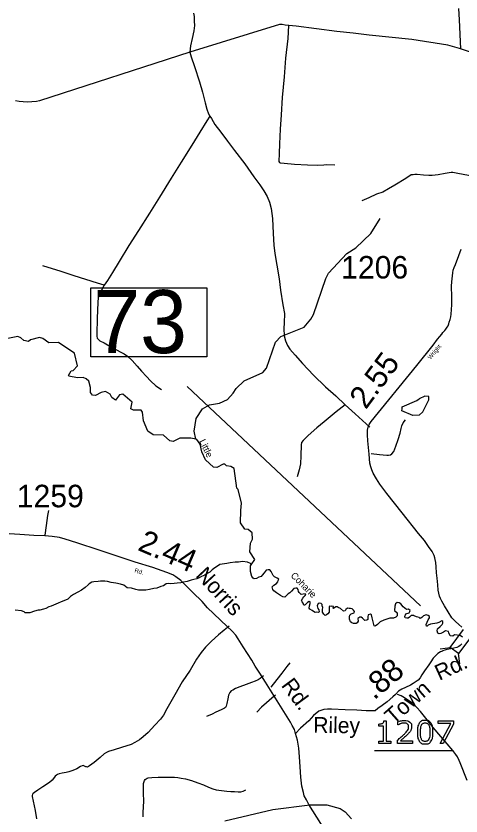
# Model space of a CAD drawing. Extents: x 2093524 to 2270757, y 289120 to 570408.
# Drawn here: x 2178652 to 2188536, y 391252 to 409015 of the extents above; entities that cross this region are included whole.
import ezdxf

# ---------------------------------------------------------------- set-up
doc = ezdxf.new("R2010")
doc.units = 0
for name, color, linetype in [('Exist Hydrographic Creek Single Shore', 7, 'Continuous'), ('Exist Hydrographic Creek Single Shore Label', 7, 'Continuous'), ('Exist Hydrographic Misc Water Feature', 7, 'Continuous'), ('Exist Hydrographic Pond Under 1500 Sq Ft', 7, 'Continuous'), ('Exist Road Non-System Type 51', 7, 'Continuous'), ('Exist Road Secondary Mileage Hundredths English Label', 7, 'Continuous'), ('Exist Road Secondary Structure Standard Bridge CELL', 7, 'Continuous'), ('Exist Road Secondary Structure Standard Bridge Number Label', 7, 'Continuous'), ('Exist Road Secondary Type 51 Attributed', 7, 'Continuous'), ('Exist Road Secondary Type 51 Label', 7, 'Continuous'), ('Exist Road Secondary Type 51 Number Label', 7, 'Continuous')]:
    doc.layers.add(name, color=color, linetype=linetype)

msp = doc.modelspace()

# ---------------------------------------------------------------- linework, layer by layer
at = {"layer": 'Exist Hydrographic Creek Single Shore'}
for points in [[(2182647, 399616), (2182534, 399643), (2182292, 399642), (2182143, 399566), (2182068, 399584), (2181926, 399708), (2181701, 399716), (2181583, 399797), (2181482, 400028), (2181464, 400222), (2181431, 400262), (2181264, 400262), (2181206, 400293), (2181230, 400444), (2181021, 400618), (2180954, 400600), (2180863, 400484), (2180779, 400541), (2180746, 400617), (2180637, 400675), (2180546, 400657), (2180421, 400591), (2180354, 400599), (2180304, 400656), (2180304, 400764), (2180269, 400906), (2180211, 400962), (2180144, 400987), (2180019, 400979), (2179827, 401019), (2179819, 401036), (2179877, 401136), (2179918, 401145), (2180018, 401245), (2179949, 401529), (2179782, 401637), (2179598, 401768), (2179382, 401760), (2179248, 401851), (2179173, 401875), (2178973, 401824), (2178932, 401788), (2178823, 401807), (2178756, 401870), (2178690, 401898), (2178473, 401853)], [(2183875, 396832), (2183957, 396945), (2183848, 397118), (2183863, 397311), (2183904, 397402), (2183895, 397543), (2183812, 397611), (2183736, 397619), (2183636, 397758), (2183643, 398034), (2183658, 398201), (2183590, 398501), (2183556, 398534), (2183496, 398965), (2183420, 399016), (2183329, 399024), (2183287, 399064), (2183253, 399065), (2183112, 398989), (2183037, 398997), (2182861, 399161), (2182777, 399337), (2182743, 399505), (2182667, 399611), (2182647, 399616)], [(2187632, 395635), (2187603, 395658), (2187545, 395673), (2187499, 395698), (2187485, 395707), (2187426, 395701), (2187395, 395670), (2187362, 395647), (2187331, 395645), (2187297, 395654), (2187289, 395681), (2187308, 395739), (2187388, 395763), (2187403, 395793), (2187404, 395818), (2187372, 395846), (2187328, 395837), (2187250, 395894), (2187203, 395961), (2187165, 395986), (2187118, 395990), (2187080, 395961), (2187063, 395911), (2187062, 395814), (2187115, 395763), (2187121, 395726), (2187118, 395694), (2187092, 395665), (2187038, 395647), (2186953, 395643), (2186823, 395601), (2186740, 395560), (2186679, 395505), (2186628, 395465), (2186607, 395478), (2186582, 395567), (2186564, 395656), (2186546, 395719), (2186522, 395737), (2186471, 395717), (2186466, 395671), (2186466, 395615), (2186446, 395598), (2186402, 395591), (2186348, 395642), (2186319, 395664), (2186288, 395670), (2186243, 395636), (2186250, 395581), (2186230, 395541), (2186208, 395528), (2186147, 395524), (2186108, 395541), (2186078, 395566), (2186056, 395620), (2186056, 395677), (2186063, 395711), (2186098, 395744), (2186161, 395763), (2186167, 395792), (2186151, 395822), (2186116, 395855), (2186085, 395860), (2186054, 395860), (2186018, 395867), (2185979, 395839), (2185963, 395811), (2185926, 395804), (2185859, 395861), (2185806, 395884), (2185783, 395900), (2185758, 395893), (2185703, 395858), (2185695, 395868), (2185706, 395905), (2185669, 395909), (2185641, 395905), (2185621, 395915), (2185606, 395902), (2185611, 395852), (2185608, 395778), (2185576, 395738), (2185545, 395716), (2185517, 395707), (2185487, 395731), (2185458, 395775), (2185458, 395836), (2185468, 395881), (2185455, 395916), (2185455, 395952), (2185433, 395967), (2185393, 395976), (2185360, 395969), (2185341, 395922), (2185357, 395863), (2185379, 395827), (2185388, 395784), (2185370, 395774), (2185330, 395776), (2185294, 395773), (2185263, 395794), (2185227, 395815), (2185176, 395844), (2185167, 395866), (2185173, 395919), (2185189, 395967), (2185189, 395986), (2185185, 396009), (2185161, 396018), (2185126, 395992), (2185107, 395967), (2185078, 395938), (2185058, 395931), (2185042, 395936), (2185031, 395980), (2185009, 396005), (2184996, 396036), (2185021, 396091), (2185042, 396118), (2185076, 396148), (2185087, 396168), (2185072, 396183), (2185027, 396178), (2184985, 396171), (2184944, 396218), (2184927, 396237), (2184916, 396283), (2184899, 396313), (2184865, 396310), (2184822, 396300), (2184769, 396243), (2184734, 396205), (2184697, 396183), (2184648, 396130), (2184623, 396113), (2184575, 396122), (2184528, 396146), (2184440, 396208), (2184382, 396250), (2184357, 396282), (2184348, 396308), (2184344, 396342), (2184379, 396377), (2184439, 396411), (2184471, 396453), (2184477, 396478), (2184486, 396511), (2184456, 396536), (2184391, 396561), (2184365, 396594), (2184341, 396635), (2184322, 396680), (2184293, 396718), (2184252, 396718), (2184205, 396711), (2184163, 396654), (2184121, 396598), (2184099, 396569), (2184042, 396556), (2183991, 396527), (2183943, 396519), (2183922, 396534), (2183892, 396569), (2183858, 396678), (2183858, 396809), (2183875, 396832)], [(2188568, 395223), (2188514, 395260), (2188393, 395273), (2188356, 395249), (2188298, 395252), (2188262, 395317), (2188255, 395346), (2188190, 395363), (2188145, 395334), (2188085, 395302), (2188050, 395298), (2188022, 395311), (2188010, 395362), (2188014, 395406), (2188072, 395463), (2188114, 395501), (2188136, 395533), (2188130, 395568), (2188108, 395583), (2188044, 395546), (2187999, 395534), (2187855, 395510), (2187806, 395489), (2187788, 395467), (2187771, 395467), (2187765, 395502), (2187810, 395607), (2187835, 395653), (2187835, 395682), (2187807, 395704), (2187762, 395717), (2187706, 395695), (2187663, 395660), (2187632, 395635)], [(2183290, 391143), (2184355, 391400), (2185179, 391502), (2185553, 391498), (2185854, 391416), (2185963, 391342), (2186105, 391192)]]:
    msp.add_lwpolyline(points, dxfattribs=at)
at = {"layer": 'Exist Hydrographic Misc Water Feature'}
for points in [[(2182647, 399616), (2182608, 399798), (2182654, 400079), (2182795, 400290), (2182946, 400380), (2183171, 400415), (2183346, 400497), (2183478, 400642), (2183544, 400742), (2183718, 400916), (2184134, 401101), (2184216, 401194), (2184413, 401771), (2184537, 401896), (2185052, 402106), (2185201, 402283), (2185259, 402384), (2185530, 403186), (2185596, 403302), (2186001, 403744), (2186200, 403871), (2186532, 404189), (2186738, 404516)], [(2183875, 396832), (2183859, 396859), (2183797, 396886), (2183685, 396900), (2183593, 396890), (2183519, 396887), (2183408, 396873), (2183336, 396858), (2183230, 396846), (2183178, 396833), (2183127, 396798), (2183069, 396759), (2183008, 396716), (2182959, 396667), (2182900, 396634), (2182844, 396603), (2182773, 396569), (2182717, 396544), (2182666, 396519), (2182604, 396500), (2182541, 396485), (2182453, 396456), (2182369, 396442), (2182310, 396431), (2182230, 396420), (2182162, 396414), (2182092, 396407), (2182030, 396412), (2181988, 396405), (2181929, 396360), (2181869, 396349), (2181780, 396313), (2181714, 396302), (2181617, 396284), (2181539, 396269), (2181431, 396265), (2181375, 396270), (2181317, 396283), (2181216, 396309), (2181124, 396318), (2181086, 396347), (2181045, 396376), (2180975, 396397), (2180870, 396419), (2180768, 396435), (2180684, 396458), (2180622, 396469), (2180528, 396469), (2180476, 396462), (2180384, 396454), (2180334, 396446), (2180279, 396409), (2180251, 396384), (2180186, 396325), (2180105, 396269), (2180022, 396224), (2179929, 396170), (2179862, 396123), (2179803, 396068), (2179754, 396043), (2179658, 396007), (2179591, 395976), (2179434, 395915), (2179380, 395900), (2179313, 395863), (2179261, 395842), (2179182, 395820), (2179142, 395824), (2179064, 395798), (2178961, 395762), (2178855, 395764), (2178835, 395788), (2178774, 395805), (2178634, 395826)]]:
    msp.add_lwpolyline(points, dxfattribs=at)
at = {"layer": 'Exist Hydrographic Pond Under 1500 Sq Ft'}
for points in [[(2187821, 400568), (2187729, 400573), (2187604, 400517)], [(2187607, 400149), (2187690, 400223), (2187821, 400493), (2187821, 400568)], [(2187228, 400295), (2187228, 400337), (2187552, 400478), (2187604, 400517)], [(2187607, 400149), (2187463, 400146), (2187220, 400252), (2187228, 400295)]]:
    msp.add_lwpolyline(points, dxfattribs=at)
at = {"layer": 'Exist Road Non-System Type 51'}
for points in [[(2182592, 409079), (2182612, 409002), (2182611, 408900), (2182613, 408804), (2182600, 408682), (2182565, 408515), (2182530, 408353), (2182515, 408213)], [(2188479, 409185), (2188494, 408927), (2188512, 408613), (2188527, 408282)], [(2184708, 408807), (2184690, 408519), (2184641, 408079), (2184611, 407663), (2184567, 407205), (2184542, 406819), (2184519, 406505), (2184507, 406179), (2184500, 405959), (2184493, 405781), (2184504, 405765), (2184518, 405755), (2184606, 405750), (2184834, 405723), (2185128, 405709), (2185356, 405702), (2185490, 405713), (2185556, 405721), (2185731, 405714)], [(2182515, 408213), (2182545, 408107), (2182614, 407892), (2182726, 407551), (2182793, 407323), (2182851, 407090), (2182893, 406946), (2182924, 406846), (2182958, 406788)], [(2182958, 406788), (2182889, 406684), (2182736, 406437), (2182554, 406146), (2182324, 405773), (2182098, 405418), (2181839, 404995), (2181615, 404636), (2181375, 404256), (2181159, 403917), (2180941, 403562), (2180793, 403319), (2180686, 403143), (2180608, 403039)], [(2182958, 406788), (2182997, 406737), (2183069, 406609), (2183198, 406436), (2183349, 406239), (2183508, 406030), (2183734, 405733), (2183938, 405442), (2184071, 405267), (2184157, 405134), (2184234, 405004), (2184285, 404882), (2184323, 404743), (2184349, 404517), (2184364, 404187), (2184382, 403929), (2184403, 403739), (2184443, 403480), (2184496, 403176), (2184525, 402924), (2184577, 402605), (2184614, 402413), (2184606, 402203), (2184598, 402075), (2184611, 401913), (2184640, 401800), (2184680, 401696), (2184733, 401618), (2184854, 401483), (2185018, 401300), (2185258, 401043), (2185529, 400783), (2185752, 400584), (2185965, 400385)], [(2189132, 405421), (2188966, 405437), (2188704, 405470), (2188468, 405518), (2188358, 405537), (2188316, 405541), (2188272, 405535), (2188182, 405520), (2188028, 405487), (2187894, 405470), (2187820, 405472), (2187700, 405481), (2187564, 405497), (2187510, 405498), (2187472, 405492), (2187432, 405486), (2187307, 405407), (2187065, 405258), (2186928, 405175), (2186798, 405106), (2186661, 405056), (2186485, 404975), (2186330, 404912)], [(2180608, 403039), (2180464, 403080), (2180204, 403166), (2179945, 403247), (2179653, 403343), (2179246, 403465)], [(2180608, 403039), (2180565, 402960), (2180519, 402864), (2180493, 402812), (2180476, 402760), (2180468, 402660), (2180454, 402300), (2180446, 401958), (2180449, 401906), (2180457, 401864), (2180479, 401838), (2180511, 401806), (2180607, 401761), (2180812, 401640), (2181051, 401511), (2181129, 401462), (2181235, 401365), (2181346, 401241), (2181437, 401126), (2181547, 401010), (2181642, 400911), (2181758, 400806), (2181885, 400719)], [(2185965, 400385), (2185766, 400224), (2185496, 400007), (2185334, 399872), (2185143, 399701), (2185030, 399593), (2184994, 399544), (2184985, 399490), (2184982, 399246), (2184973, 399072), (2184944, 398938), (2184897, 398786)], [(2185965, 400385), (2186186, 400181), (2186510, 399889)], [(2186539, 399301), (2186725, 399282), (2186887, 399267), (2186929, 399267), (2186971, 399274), (2186999, 399292), (2187043, 399348), (2187092, 399464), (2187141, 399614), (2187184, 399754), (2187206, 399853), (2187219, 399919), (2187253, 399979), (2187303, 400045)], [(2179371, 398039), (2179352, 397927), (2179323, 397703), (2179292, 397489)], [(2183384, 395471), (2183276, 395378), (2183151, 395272), (2182994, 395131), (2182861, 395004), (2182761, 394880), (2182662, 394733), (2182518, 394494), (2182345, 394231), (2182181, 393946), (2181999, 393630), (2181926, 393493), (2181860, 393405), (2181735, 393270), (2181590, 393106), (2181474, 393007), (2181395, 392947), (2181289, 392888), (2181207, 392843), (2180992, 392772), (2180832, 392721), (2180708, 392685), (2180663, 392665), (2180607, 392634), (2180519, 392554), (2180388, 392441), (2180283, 392363), (2180241, 392338), (2180221, 392342), (2180201, 392344), (2180176, 392356), (2180162, 392364), (2180142, 392370), (2180121, 392364), (2180087, 392349), (2180001, 392301), (2179915, 392260), (2179825, 392230), (2179763, 392216), (2179677, 392203), (2179608, 392187), (2179576, 392171), (2179552, 392157), (2179522, 392134), (2179482, 392088), (2179456, 392048), (2179399, 391994), (2179245, 391903), (2179136, 391826), (2179062, 391774), (2179030, 391752), (2179018, 391734), (2179013, 391710), (2179011, 391682), (2179031, 391580), (2179080, 391374), (2179110, 391186)], [(2184732, 394655), (2184666, 394574), (2184553, 394426), (2184444, 394281), (2184309, 394110)], [(2184152, 394363), (2184076, 394309), (2184028, 394275), (2183965, 394247), (2183885, 394218), (2183763, 394171), (2183625, 394122), (2183526, 394080), (2183470, 394046), (2183434, 394028), (2183398, 393995), (2183388, 393967), (2183375, 393937), (2183355, 393855), (2183334, 393747), (2183322, 393691), (2183308, 393665), (2183284, 393643), (2183206, 393610), (2183091, 393556), (2183007, 393517), (2182881, 393463)], [(2184412, 393935), (2184337, 393869), (2184213, 393762), (2184108, 393667), (2184002, 393561)], [(2188674, 392039), (2188516, 392433), (2188495, 392483), (2188457, 392563), (2188418, 392621), (2188352, 392704), (2188227, 392857), (2188088, 393020), (2187916, 393221), (2187787, 393386), (2187639, 393569), (2187555, 393665), (2187470, 393752), (2187378, 393812), (2187281, 393875), (2187205, 393917), (2187127, 393948)], [(2181476, 391232), (2181480, 391336), (2181485, 391450), (2181490, 391587), (2181487, 391755), (2181487, 391873), (2181484, 391973), (2181496, 392017), (2181506, 392039), (2181524, 392061), (2181540, 392078), (2181566, 392090), (2181589, 392098), (2181669, 392110), (2181807, 392113), (2181971, 392114), (2182043, 392116), (2182175, 392117), (2182245, 392104), (2182321, 392096), (2182415, 392077), (2182548, 392037), (2182694, 391986), (2182818, 391941), (2182924, 391893), (2183024, 391858), (2183098, 391836), (2183216, 391817), (2183337, 391806), (2183426, 391800), (2183506, 391793), (2183590, 391791), (2183643, 391788), (2183696, 391802), (2183760, 391832)]]:
    msp.add_lwpolyline(points, dxfattribs=at)
at = {"layer": 'Exist Road Secondary Structure Standard Bridge CELL'}
for p, q in [((2188294, 394997), (2188591, 395393)), ((2188777, 395254), (2188479, 394858)), ((2188070, 394965), (2188294, 394997)), ((2188479, 394858), (2188294, 394997)), ((2188511, 394634), (2188479, 394858))]:
    msp.add_line(p, q, dxfattribs=at)
at = {"layer": 'Exist Road Secondary Structure Standard Bridge Number Label'}
msp.add_line((2187639, 395922), (2182454, 400789), dxfattribs=at)
msp.add_lwpolyline([(2180317, 402980), (2182893, 402980), (2182893, 401451), (2180317, 401451)], close=True, dxfattribs=at)
at = {"layer": 'Exist Road Secondary Type 51 Attributed'}
for points in [[(2188726, 408216), (2188499, 408293), (2188247, 408371), (2187445, 408490), (2186499, 408587), (2186143, 408636), (2185781, 408673), (2184872, 408792), (2184628, 408815), (2184564, 408827), (2184502, 408826), (2182515, 408213), (2179172, 407131), (2179110, 407115), (2178902, 407105), (2178722, 407114), (2178644, 407130)], [(2188551, 395448), (2188491, 395503), (2188416, 395572), (2188334, 395651), (2188251, 395782), (2188168, 395917), (2188111, 396019), (2188080, 396079), (2188058, 396133), (2188042, 396197), (2188032, 396263), (2188018, 396385), (2188009, 396534), (2187995, 396654), (2187986, 396786), (2187976, 396878), (2187964, 396946), (2187957, 396986), (2187938, 397036), (2187917, 397080), (2187892, 397123), (2187815, 397234), (2187722, 397368), (2187589, 397525), (2187227, 397981), (2186885, 398411), (2186736, 398621), (2186656, 398741), (2186583, 398867), (2186552, 398936), (2186530, 399003), (2186512, 399089), (2186493, 399289), (2186468, 399583), (2186462, 399716), (2186458, 399817), (2186474, 399886), (2186493, 399947), (2186537, 400013), (2187555, 401255), (2187920, 401706), (2188013, 401841), (2188062, 401901), (2188109, 401950), (2188136, 401988), (2188179, 402034), (2188201, 402061), (2188228, 402105), (2188249, 402138), (2188263, 402180), (2188276, 402220), (2188295, 402274), (2188309, 402337), (2188318, 402396), (2188329, 402600), (2188334, 402778), (2188327, 403020), (2188334, 403110), (2188353, 403315), (2188364, 403373), (2188383, 403433), (2188413, 403495), (2188486, 403694), (2188538, 403835)], [(2184863, 393083), (2184835, 393174), (2184787, 393264), (2184752, 393334), (2184638, 393512), (2184195, 394225), (2184070, 394427), (2183966, 394580), (2183889, 394713), (2183694, 395012), (2183583, 395186), (2183534, 395270), (2183451, 395353), (2183332, 395471), (2183200, 395590), (2183040, 395750), (2182908, 395875), (2182790, 396015), (2182582, 396218), (2182369, 396423), (2182312, 396481), (2182204, 396560), (2182135, 396604), (2182001, 396662), (2181692, 396768), (2181299, 396889), (2180499, 397153), (2180006, 397314), (2179745, 397397), (2179619, 397433), (2179453, 397458), (2179289, 397470), (2179047, 397483), (2178738, 397502), (2178502, 397518)], [(2188556, 395077), (2188518, 395039), (2188490, 395018), (2188440, 394995), (2188313, 394967), (2188221, 394947), (2188174, 394933), (2188127, 394916), (2188123, 394914), (2188083, 394896), (2188023, 394863), (2187978, 394816), (2187921, 394754), (2187867, 394677), (2187822, 394612), (2187725, 394476), (2187668, 394387), (2187627, 394323), (2187586, 394272), (2187475, 394193), (2187413, 394157), (2187300, 394104), (2187221, 394072), (2187149, 394024), (2187078, 393952), (2187019, 393901), (2186895, 393789), (2186788, 393705), (2186692, 393638), (2186633, 393590), (2186553, 393589), (2186430, 393589), (2186223, 393599), (2185964, 393608), (2185663, 393623), (2185570, 393623), (2185488, 393617), (2185381, 393577), (2185257, 393484), (2185156, 393369), (2184973, 393203), (2184863, 393083)], [(2185688, 390664), (2185154, 391508), (2185101, 391609), (2185053, 391703), (2185036, 391772), (2185001, 391912), (2184980, 392118), (2184966, 392346), (2184951, 392569), (2184931, 392758), (2184905, 392935), (2184863, 393083)]]:
    msp.add_lwpolyline(points, dxfattribs=at)
at = {"layer": 'Exist Road Secondary Type 51 Number Label'}
msp.add_line((2186615, 392704), (2188368, 392704), dxfattribs=at)
for points in [[(2186979, 392864), (2186709, 392864), (2186709, 392915), (2186813, 392915), (2186813, 393250), (2186709, 393250), (2186709, 393295)], [(2186825, 393365), (2186877, 393365), (2186877, 392915), (2186979, 392915), (2186979, 392864)], [(2187138, 393273), (2187134, 393273), (2187134, 393343)], [(2188368, 393289), (2188142, 392864), (2188070, 392864), (2188310, 393305), (2188026, 393305), (2188026, 393364), (2188368, 393364), (2188368, 393289)], [(2187461, 392864), (2187122, 392864), (2187122, 392934)], [(2187192, 392922), (2187461, 392922), (2187461, 392864)]]:
    msp.add_lwpolyline(points, dxfattribs=at)
for points in [[(2186709, 393295), (2186730, 393295), (2186754, 393299), (2186778, 393302), (2186790, 393309), (2186806, 393318), (2186815, 393331), (2186824, 393343), (2186825, 393365)], [(2187122, 392934), (2187157, 392965), (2187193, 392995), (2187228, 393025), (2187259, 393055), (2187324, 393117), (2187348, 393154), (2187371, 393191), (2187371, 393233), (2187371, 393272), (2187346, 393294), (2187320, 393316), (2187274, 393316), (2187243, 393316), (2187207, 393306), (2187172, 393295), (2187138, 393273)], [(2187134, 393343), (2187158, 393355), (2187198, 393364), (2187238, 393374), (2187275, 393374), (2187352, 393374), (2187396, 393337), (2187440, 393300), (2187440, 393237), (2187440, 393208), (2187432, 393183), (2187425, 393159), (2187411, 393137), (2187398, 393116), (2187380, 393096), (2187363, 393076), (2187337, 393051), (2187302, 393016), (2187263, 392983), (2187225, 392950), (2187192, 392922)], [(2187913, 393114), (2187913, 392979), (2187871, 392916), (2187829, 392853), (2187740, 392853), (2187650, 392853), (2187609, 392917), (2187567, 392981), (2187567, 393113), (2187567, 393247), (2187609, 393310), (2187651, 393374), (2187740, 393374), (2187830, 393374), (2187872, 393309), (2187913, 393245), (2187913, 393114)], [(2187825, 392961), (2187837, 392989), (2187841, 393025), (2187845, 393062), (2187845, 393114), (2187845, 393165), (2187841, 393203), (2187837, 393240), (2187825, 393267), (2187813, 393292), (2187792, 393306), (2187772, 393319), (2187740, 393319), (2187709, 393319), (2187688, 393306), (2187667, 393292), (2187655, 393266), (2187644, 393241), (2187640, 393201), (2187636, 393161), (2187636, 393113), (2187636, 393061), (2187639, 393026), (2187643, 392990), (2187655, 392962), (2187666, 392936), (2187686, 392922), (2187707, 392909), (2187740, 392909), (2187772, 392909), (2187793, 392922), (2187813, 392935), (2187825, 392961)]]:
    msp.add_open_spline(points, degree=3, dxfattribs=at)

# ---------------------------------------------------------------- texts
at = {"layer": 'Exist Hydrographic Creek Single Shore Label'}
for s, rotation, p in [('Little', 295.5963, (2182717, 399576)), ('Coharie', 314.9874, (2184741, 396578))]:
    msp.add_text(s, height=150, rotation=rotation, dxfattribs=at).set_placement(p)
at = {"layer": 'Exist Road Secondary Mileage Hundredths English Label'}
for s, rotation, p in [('2.55', 53.4447, (2186422, 400262)), ('2.44', 336.6823, (2181332, 397165)), ('.88', 40.5921, (2186606, 393813))]:
    msp.add_text(s, height=500, rotation=rotation, dxfattribs=at).set_placement(p)
at = {"layer": 'Exist Road Secondary Structure Standard Bridge Number Label'}
msp.add_text('73', height=1400, dxfattribs=at).set_placement((2180367, 401530))
at = {"layer": 'Exist Road Secondary Type 51 Label'}
for s, height, rotation, p in [('Wright', 95, 49.5883, (2187859, 401383)), ('Rd.', 95, 343.0653, (2181276, 396666)), ('Norris', 350, 312.8108, (2182625, 396583)), ('Rd.', 350, 24.5694, (2188054, 394253)), ('Rd.', 350, 306.5559, (2184529, 394151)), ('Town', 350, 41.548, (2187034, 393270)), ('Riley', 350, 359.138, (2185251, 393102))]:
    msp.add_text(s, height=height, rotation=rotation, dxfattribs=at).set_placement(p)
at = {"layer": 'Exist Road Secondary Type 51 Number Label'}
for s, p in [('1206', (2185875, 403186)), ('1259', (2178671, 398107))]:
    msp.add_text(s, height=500, dxfattribs=at).set_placement(p)

doc.saveas('drawing.dxf')
